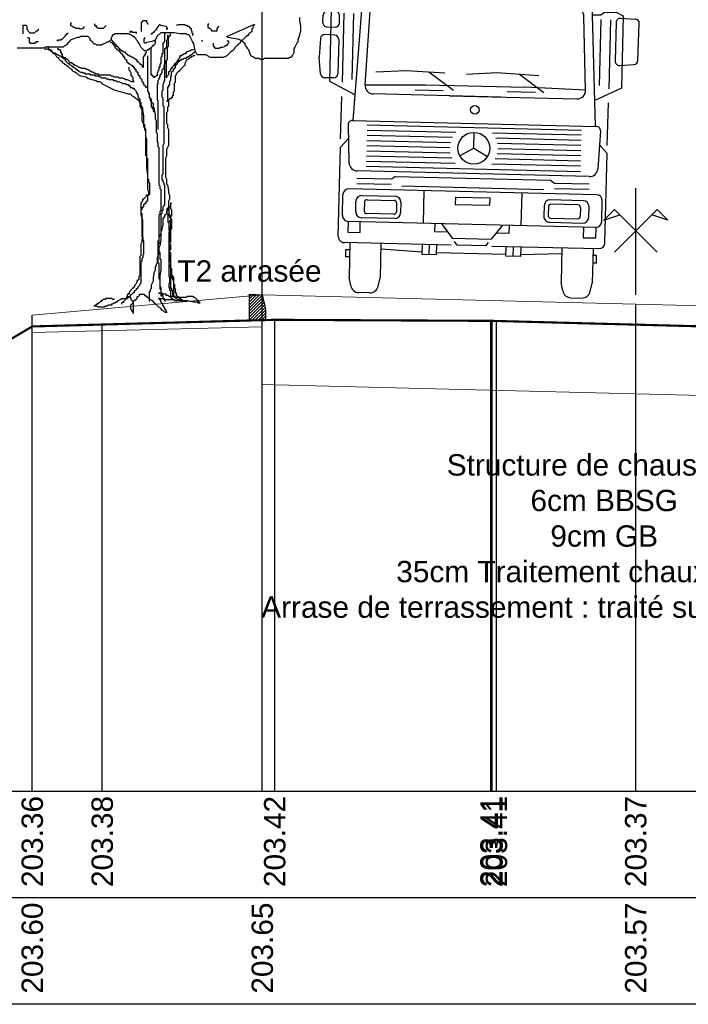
# Model space of a CAD drawing. Extents: x 1616800 to 1632437, y 2248456 to 2251974.
# Tile 280 of 399: x 1619123.6 to 1619129.87, y 2251157.26 to 2251166.49. Entities that reach past the tile are written whole.
import ezdxf
from ezdxf.enums import TextEntityAlignment as Align

# ---------------------------------------------------------------- set-up
doc = ezdxf.new("R2010")
doc.units = 0
doc.header["$LTSCALE"] = 2
doc.header["$PDMODE"] = 3
doc.header["$PDSIZE"] = 0.2
doc.layers.get('0').update_dxf_attribs({"linetype": 'CONTINUOUS'})
doc.layers.get('Defpoints').update_dxf_attribs({"linetype": 'CONTINUOUS'})
doc.layers.add('0000-PAP-PROFIL EN TRAVERS DE PRINCIPE', color=7, linetype='CONTINUOUS')
doc.layers.add('00profil', color=7, linetype='CONTINUOUS')
doc.styles.add('Arial', font='ARIALN.TTF')
doc.styles.add('ARIAL-GRAS', font='arial.ttf')
doc.styles.get("Standard").update_dxf_attribs({"font": 'arial.ttf'})
doc.dimstyles.get("Standard").update_dxf_attribs({"dimtxt": 0.18, "dimasz": 0.18, "dimexe": 0.18, "dimexo": 0.0625, "dimgap": 0.09, "dimtad": 0, "dimtih": 1, "dimtoh": 1, "dimdec": 4, "dimzin": 0, "dimdsep": 46, "dimtxsty": 'Standard', "dimcen": 0.09, "dimadec": 0, "dimazin": 0, "dimtfac": 1, "dimtdec": 4, "dimtofl": 0, "dimtmove": 0, "dimatfit": 3, "dimfxl": 1, "dimtolj": 1, "dimtzin": 0, "dimarcsym": 0})

# ---------------------------------------------------------------- blocks, each defined once
blk = doc.blocks.new('CovPrTrAxe')
blk.add_line((0, 0), (0, 1))
for points in [[(0.2, 0.4), (-0.2, 0.8), (-0.3, 0.7), (-0.15, 0.75)], [(-0.2, 0.4), (0.2, 0.8), (0.3, 0.7), (0.15, 0.75)]]:
    blk.add_lwpolyline(points)
blk = doc.blocks.new('CAMION_2_65_65')
at = {"color": 8}
for p, q in [((-1.572, 4.987), (1.572, 4.987)), ((-1.572, 4.987), (-1.572, 3.431)), ((-1.572, 4.894), (1.572, 4.894)), ((-1.458, 4.894), (-1.458, 3.431)), ((1.458, 4.894), (1.458, 3.431)), ((1.572, 4.987), (1.572, 3.431)), ((-0.593, 3.778), (-0.557, 3.835)), ((-0.557, 3.835), (0.557, 3.835)), ((0.557, 3.835), (0.593, 3.778)), ((-1.191, 3.705), (-1.152, 3.719)), ((-0.972, 3.75), (-1.152, 3.719)), ((-0.972, 3.75), (-0.593, 3.77)), ((0.593, 3.778), (-0.593, 3.778)), ((-0.593, 3.72), (-0.593, 3.778)), ((-0.593, 3.72), (0.593, 3.72)), ((0.593, 3.72), (0.593, 3.778)), ((0.972, 3.75), (0.593, 3.77)), ((0.972, 3.75), (1.152, 3.719)), ((1.191, 3.705), (1.152, 3.719)), ((-0.972, 3.6), (-0.263, 3.636)), ((-0.263, 3.636), (0.263, 3.636)), ((0.972, 3.6), (0.263, 3.636)), ((-1.23, 3.54), (-1.152, 3.569)), ((-0.972, 3.6), (-1.152, 3.569)), ((0.972, 3.6), (1.152, 3.569)), ((1.23, 3.54), (1.152, 3.569)), ((-1.645, 3.379), (-1.722, 3.338)), ((-1.501, 3.379), (-1.645, 3.379)), ((-1.46, 3.344), (-1.501, 3.379)), ((-1.429, 2.029), (-1.353, 3.484)), ((-1.165, 3.418), (-0.536, 3.451)), ((-0.536, 3.451), (0.536, 3.451)), ((1.165, 3.418), (0.536, 3.451)), ((1.429, 2.029), (1.353, 3.484)), ((1.46, 3.344), (1.501, 3.379)), ((1.501, 3.379), (1.645, 3.379)), ((1.645, 3.379), (1.722, 3.338)), ((-1.815, 3.174), (-1.815, 3.261)), ((-1.67, 3.311), (-1.765, 3.311)), ((-1.722, 3.338), (-1.722, 2.486)), ((-1.62, 3.174), (-1.62, 3.261)), ((-1.572, 3.29), (-1.572, 2.476)), ((-1.361, 3.344), (-1.46, 3.344)), ((-1.458, 3.29), (-1.458, 2.513)), ((-1.3, 2.452), (-1.26, 3.323)), ((1.3, 2.452), (1.26, 3.323)), ((1.361, 3.344), (1.46, 3.344)), ((1.458, 3.29), (1.458, 2.513)), ((1.572, 3.29), (1.572, 2.476)), ((1.641, 3.26), (1.641, 2.804)), ((1.692, 3.31), (1.865, 3.305)), ((1.722, 3.338), (1.722, 2.486)), ((1.909, 2.817), (1.914, 3.254)), ((-1.672, 3.031), (-1.789, 3.033)), ((-1.765, 3.124), (-1.67, 3.124)), ((-1.84, 2.984), (-1.847, 2.767)), ((-1.623, 2.981), (-1.623, 2.575)), ((-1.828, 2.571), (-1.847, 2.767)), ((1.695, 2.754), (1.863, 2.768)), ((-0.819, 2.631), (-1.178, 2.604)), ((-0.363, 2.611), (-0.819, 2.631)), ((-0.258, 2.409), (-0.551, 2.619)), ((0.249, 2.631), (-0.109, 2.604)), ((0.745, 2.609), (0.249, 2.631)), ((0.81, 2.409), (0.517, 2.619)), ((-1.673, 2.525), (-1.778, 2.525)), ((-1.722, 2.486), (-1.413, 2.332)), ((-1.3, 2.452), (-0.582, 2.47)), ((-0.582, 2.47), (0.582, 2.47)), ((1.3, 2.452), (0.582, 2.47)), ((1.722, 2.486), (1.413, 2.332)), ((0.302, 2.347), (-1.2, 2.347)), ((-0.71, 2.409), (-0.376, 2.409)), ((-0.302, 2.347), (1.2, 2.347)), ((0.71, 2.409), (0.376, 2.409)), ((-1.572, 1.808), (-1.572, 2.308)), ((1.572, 1.808), (1.572, 2.308)), ((-1.488, 1.977), (-1.467, 1.529)), ((-1.438, 2.029), (1.438, 2.029)), ((-1.262, 1.981), (1.262, 1.981)), ((1.488, 1.977), (1.467, 1.529)), ((-1.262, 1.92), (-0.216, 1.92)), ((-1.262, 1.859), (-0.255, 1.859)), ((0, 1.736), (0, 1.923)), ((1.262, 1.92), (0.216, 1.92)), ((1.262, 1.859), (0.255, 1.859)), ((-1.48, 1.813), (-1.572, 1.712)), ((-1.262, 1.798), (-0.277, 1.798)), ((1.262, 1.798), (0.277, 1.798)), ((1.48, 1.813), (1.572, 1.712)), ((-1.572, 0.657), (-1.572, 1.712)), ((-1.262, 1.737), (-0.283, 1.737)), ((-1.262, 1.676), (-0.277, 1.676)), ((0, 1.736), (-0.162, 1.643)), ((0, 1.736), (0.162, 1.643)), ((1.262, 1.676), (0.277, 1.676)), ((1.262, 1.737), (0.283, 1.737)), ((1.572, 0.657), (1.572, 1.712)), ((-1.262, 1.615), (-0.256, 1.615)), ((-1.262, 1.554), (-0.217, 1.554)), ((1.262, 1.554), (0.217, 1.554)), ((1.262, 1.615), (0.256, 1.615)), ((1.367, 1.434), (-1.367, 1.434)), ((-1.262, 1.493), (1.262, 1.493)), ((-0.962, 1.347), (-1.37, 1.347)), ((-0.962, 1.284), (-1.37, 1.284)), ((-0.914, 1.381), (-0.962, 1.347)), ((-0.914, 1.381), (0.914, 1.381)), ((0.914, 1.381), (0.962, 1.347)), ((0.962, 1.347), (1.37, 1.347)), ((0.962, 1.284), (1.37, 1.284)), ((1.459, 1.222), (-1.459, 1.222)), ((-0.836, 1.27), (0.836, 1.27)), ((-0.577, 1.222), (-0.577, 0.837)), ((0.577, 1.222), (0.577, 0.837)), ((-1.529, 0.907), (-1.529, 1.152)), ((-1.374, 0.954), (-1.374, 1.078)), ((-1.304, 1.148), (-0.915, 1.148)), ((-1.274, 1.068), (-1.274, 0.964)), ((-1.244, 1.098), (-0.925, 1.098)), ((-0.895, 1.068), (-0.895, 0.964)), ((-0.845, 1.078), (-0.845, 0.954)), ((-0.202, 1.155), (-0.202, 1.068)), ((-0.202, 1.155), (0.202, 1.155)), ((-0.202, 1.068), (0.202, 1.068)), ((0.202, 1.155), (0.202, 1.068)), ((0.845, 1.078), (0.845, 0.954)), ((0.895, 1.068), (0.895, 0.964)), ((1.304, 1.148), (0.915, 1.148)), ((1.244, 1.098), (0.925, 1.098)), ((1.274, 1.068), (1.274, 0.964)), ((1.374, 0.954), (1.374, 1.078)), ((1.529, 0.907), (1.529, 1.152)), ((-0.925, 0.934), (-1.244, 0.934)), ((0.925, 0.934), (1.244, 0.934)), ((-1.459, 0.837), (-1.459, 0.708)), ((1.459, 0.837), (-1.459, 0.837)), ((-1.317, 0.708), (-1.317, 0.837)), ((-0.915, 0.884), (-1.304, 0.884)), ((-0.438, 0.837), (-0.438, 0.741)), ((-0.361, 0.837), (-0.231, 0.669)), ((0.361, 0.837), (0.231, 0.669)), ((0.438, 0.837), (0.438, 0.741)), ((0.915, 0.884), (1.304, 0.884)), ((1.317, 0.708), (1.317, 0.837)), ((1.459, 0.837), (1.459, 0.708)), ((-1.459, 0.708), (-1.317, 0.708)), ((-0.438, 0.741), (-0.287, 0.741)), ((0.438, 0.741), (0.287, 0.741)), ((1.459, 0.708), (1.317, 0.708)), ((-0.241, 0.587), (-1.502, 0.587)), ((-1.433, 0.587), (-1.433, 0.179)), ((-1.067, 0.587), (-1.067, 0.179)), ((-0.582, 0.587), (-0.582, 0.472)), ((-0.495, 0.472), (-0.495, 0.587)), ((-0.409, 0.472), (-0.409, 0.587)), ((-0.231, 0.669), (0.231, 0.669)), ((-0.168, 0.587), (-0.201, 0.63)), ((0.168, 0.587), (-0.168, 0.587)), ((0.168, 0.587), (0.201, 0.63)), ((0.241, 0.587), (1.502, 0.587)), ((0.409, 0.472), (0.409, 0.587)), ((0.495, 0.472), (0.495, 0.587)), ((0.582, 0.587), (0.582, 0.472)), ((1.067, 0.587), (1.067, 0.179)), ((1.433, 0.587), (1.433, 0.179)), ((-1.478, 0.418), (-1.478, 0.506)), ((-1.478, 0.506), (-1.433, 0.506)), ((-0.582, 0.496), (-1.063, 0.52)), ((-0.582, 0.472), (-0.409, 0.472)), ((-0.409, 0.496), (0.409, 0.496)), ((0.582, 0.472), (0.409, 0.472)), ((0.582, 0.496), (1.063, 0.52)), ((1.478, 0.506), (1.433, 0.506)), ((1.478, 0.418), (1.478, 0.506)), ((-1.433, 0.418), (-1.478, 0.418)), ((1.433, 0.418), (1.478, 0.418)), ((-1.412, 0.079), (-1.433, 0.179)), ((-1.089, 0.079), (-1.067, 0.179)), ((1.089, 0.079), (1.067, 0.179)), ((1.412, 0.079), (1.433, 0.179)), ((-1.187, 0), (-1.314, 0)), ((1.187, 0), (1.314, 0))]:
    blk.add_line(p, q, dxfattribs=at)
for centre, radius in [((0, 2.188), 0.0507), ((0, 1.736), 0.187)]:
    blk.add_circle(centre, radius, dxfattribs=at)
for centre, radius, start, end in [((-1.104, 3.471), 0.25, 110.556, 177.0088), ((1.104, 3.471), 0.25, 2.9912, 69.444), ((-1.16, 3.353), 0.2, 110.556, 177.0088), ((1.16, 3.353), 0.2, 2.9912, 69.444), ((-1.16, 3.319), 0.1, 92.9866, 177.3524), ((1.16, 3.319), 0.1, 2.6476, 87.0134), ((-1.765, 3.261), 0.05, 90, 180), ((-1.67, 3.261), 0.05, 0, 90), ((1.691, 3.26), 0.05, 88.1524, 180), ((1.864, 3.255), 0.05, 359.3839, 88.1524), ((-1.765, 3.174), 0.05, 180, 270), ((-1.67, 3.174), 0.05, 270, 0), ((-1.79, 2.983), 0.05, 89.1186, 178.1118), ((-1.673, 2.981), 0.05, 0, 89.1186), ((1.691, 2.804), 0.05, 180, 274.5739), ((1.859, 2.818), 0.05, 274.5739, 359.3839), ((-1.778, 2.575), 0.05, 185.5275, 270), ((-1.673, 2.575), 0.05, 270, 0), ((-1.2, 2.447), 0.1, 177.3524, 270), ((1.2, 2.447), 0.1, 270, 2.6476), ((-1.438, 1.979), 0.05, 90, 182.6425), ((1.438, 1.979), 0.05, 357.3575, 90), ((-1.367, 1.534), 0.1, 182.6425, 270), ((1.367, 1.534), 0.1, 270, 357.3575), ((-1.459, 1.152), 0.07, 90, 180), ((1.459, 1.152), 0.07, 0, 90), ((-1.304, 1.078), 0.07, 90, 180), ((-1.244, 1.068), 0.03, 90, 180), ((-0.925, 1.068), 0.03, 0, 90), ((-0.915, 1.078), 0.07, 0, 90), ((0.915, 1.078), 0.07, 90, 180), ((0.925, 1.068), 0.03, 90, 180), ((1.244, 1.068), 0.03, 0, 90), ((1.304, 1.078), 0.07, 0, 90), ((-1.304, 0.954), 0.07, 180, 270), ((-1.244, 0.964), 0.03, 180, 270), ((-0.925, 0.964), 0.03, 270, 0), ((-0.915, 0.954), 0.07, 270, 0), ((0.915, 0.954), 0.07, 180, 270), ((0.925, 0.964), 0.03, 180, 270), ((1.244, 0.964), 0.03, 270, 0), ((1.304, 0.954), 0.07, 270, 0), ((-1.459, 0.907), 0.07, 180, 270), ((1.459, 0.907), 0.07, 270, 0), ((-1.502, 0.657), 0.07, 180, 270), ((1.502, 0.657), 0.07, 270, 0), ((-1.314, 0.1), 0.1, 192.068, 270), ((-1.187, 0.1), 0.1, 270, 347.932), ((1.187, 0.1), 0.1, 192.068, 270), ((1.314, 0.1), 0.1, 270, 347.932)]:
    blk.add_arc(centre, radius, start, end, dxfattribs=at)
blk = doc.blocks.new('*D207')
at = {"layer": '0000-PAP-PROFIL EN TRAVERS DE PRINCIPE', "color": 0, "lineweight": -2, "ltscale": 0.6, "transparency": 16777216}
for p, q in [((1619122.1444, 2251162.6371), (1619122.1444, 2251168.2047)), ((1619125.8727, 2251163.3636), (1619125.8727, 2251168.2047))]:
    blk.add_line(p, q, dxfattribs=at)
at = {"layer": '0000-PAP-PROFIL EN TRAVERS DE PRINCIPE', "color": 0, "linetype": 'Continuous', "lineweight": -2, "ltscale": 0.6, "transparency": 16777216}
blk.add_line((1619122.5444, 2251168.2047), (1619125.4727, 2251168.2047), dxfattribs=at)
at = {"layer": '0000-PAP-PROFIL EN TRAVERS DE PRINCIPE', "color": 0, "ltscale": 0.6, "transparency": 16777216}
for points in [[(1619122.5444, 2251168.2714), (1619122.5444, 2251168.1381), (1619122.1444, 2251168.2047)], [(1619125.4727, 2251168.2714), (1619125.4727, 2251168.1381), (1619125.8727, 2251168.2047)]]:
    blk.add_solid(points, dxfattribs=at)
at = {"layer": 'Defpoints', "color": 0, "ltscale": 0.6, "transparency": 16777216}
for p in [(1619125.8727, 2251168.2047), (1619125.8727, 2251163.3636), (1619122.1444, 2251162.6371)]:
    blk.add_point(p, dxfattribs=at)
at = {"layer": '0000-PAP-PROFIL EN TRAVERS DE PRINCIPE', "color": 0, "ltscale": 0.6, "transparency": 16777216, "insert": (1619119.3561, 2251168.3547), "char_height": 0.32, "attachment_point": 5, "style": 'Arial'}
blk.add_mtext('\\A1;Variable Mini 3.5 m et maxi 4 m', dxfattribs=at)
blk = doc.blocks.new('*D209')
at = {"layer": '0000-PAP-PROFIL EN TRAVERS DE PRINCIPE', "color": 0, "lineweight": -2, "ltscale": 0.6, "transparency": 16777216}
for p, q in [((1619125.8727, 2251163.3636), (1619125.8727, 2251168.2047)), ((1619132.8727, 2251163.5386), (1619132.8727, 2251168.2047))]:
    blk.add_line(p, q, dxfattribs=at)
at = {"layer": '0000-PAP-PROFIL EN TRAVERS DE PRINCIPE', "color": 0, "linetype": 'Continuous', "lineweight": -2, "ltscale": 0.6, "transparency": 16777216}
for p, q in [((1619126.2727, 2251168.2047), (1619129.0333, 2251168.2047)), ((1619132.4727, 2251168.2047), (1619129.712, 2251168.2047))]:
    blk.add_line(p, q, dxfattribs=at)
at = {"layer": '0000-PAP-PROFIL EN TRAVERS DE PRINCIPE', "color": 0, "ltscale": 0.6, "transparency": 16777216}
for points in [[(1619126.2727, 2251168.2714), (1619126.2727, 2251168.1381), (1619125.8727, 2251168.2047)], [(1619132.4727, 2251168.2714), (1619132.4727, 2251168.1381), (1619132.8727, 2251168.2047)]]:
    blk.add_solid(points, dxfattribs=at)
at = {"layer": 'Defpoints', "color": 0, "ltscale": 0.6, "transparency": 16777216}
for p in [(1619132.8727, 2251168.2047), (1619132.8727, 2251163.5386), (1619125.8727, 2251163.3636)]:
    blk.add_point(p, dxfattribs=at)
at = {"layer": '0000-PAP-PROFIL EN TRAVERS DE PRINCIPE', "color": 0, "ltscale": 0.6, "transparency": 16777216, "insert": (1619129.3727, 2251168.2047), "char_height": 0.32, "attachment_point": 5, "style": 'Arial'}
blk.add_mtext('\\A1;7.00', dxfattribs=at)
blk = doc.blocks.new('*D210')
at = {"layer": '0000-PAP-PROFIL EN TRAVERS DE PRINCIPE', "color": 0, "lineweight": -2, "ltscale": 0.6, "transparency": 16777216}
for p, q in [((1619125.8727, 2251165.3481), (1619125.8727, 2251169.6386)), ((1619132.8727, 2251167.9507), (1619132.8727, 2251169.6386))]:
    blk.add_line(p, q, dxfattribs=at)
at = {"layer": '0000-PAP-PROFIL EN TRAVERS DE PRINCIPE', "color": 0, "linetype": 'Continuous', "lineweight": -2, "ltscale": 0.6, "transparency": 16777216}
for p, q in [((1619126.2727, 2251169.6386), (1619128.564, 2251169.6386)), ((1619132.4727, 2251169.6386), (1619130.1813, 2251169.6386))]:
    blk.add_line(p, q, dxfattribs=at)
at = {"layer": '0000-PAP-PROFIL EN TRAVERS DE PRINCIPE', "color": 0, "ltscale": 0.6, "transparency": 16777216}
for points in [[(1619126.2727, 2251169.7052), (1619126.2727, 2251169.5719), (1619125.8727, 2251169.6386)], [(1619132.4727, 2251169.7052), (1619132.4727, 2251169.5719), (1619132.8727, 2251169.6386)]]:
    blk.add_solid(points, dxfattribs=at)
at = {"layer": 'Defpoints', "color": 0, "ltscale": 0.6, "transparency": 16777216}
for p in [(1619132.8727, 2251169.6386), (1619132.8727, 2251167.9507), (1619125.8727, 2251165.3481)]:
    blk.add_point(p, dxfattribs=at)
at = {"layer": '0000-PAP-PROFIL EN TRAVERS DE PRINCIPE', "color": 0, "ltscale": 0.6, "transparency": 16777216, "insert": (1619129.3727, 2251169.6386), "char_height": 0.32, "attachment_point": 5, "style": 'Arial'}
blk.add_mtext('\\A1;Chaussée', dxfattribs=at)
blk = doc.blocks.new('BEAUTIFUL TREE')
at = {"layer": '00profil', "color": 8}
for points in [[(2.399, 3.451), (2.399, 3.417), (2.41, 3.349), (2.41, 3.281), (2.399, 3.259), (2.399, 3.236), (2.376, 3.191), (2.376, 3.157), (2.365, 3.145), (2.353, 3.123), (2.342, 3.1), (2.331, 3.078), (2.331, 3.032), (2.319, 3.01), (2.308, 2.998), (2.308, 2.987), (2.297, 2.976), (2.285, 2.976), (2.263, 2.964), (1.98, 2.964), (1.969, 2.953), (1.935, 2.953), (1.923, 2.964), (1.878, 2.964), (1.856, 2.976), (1.844, 2.987), (1.822, 2.998), (1.799, 3.066), (1.788, 3.078), (1.776, 3.1), (1.765, 3.111), (1.754, 3.123), (1.754, 3.145), (1.742, 3.145), (1.731, 3.157), (1.708, 3.179), (1.686, 3.191), (1.618, 3.202), (1.55, 3.213), (1.539, 3.225), (1.867, 3.372), (1.856, 3.36), (1.844, 3.338), (1.844, 3.326), (1.833, 3.315), (1.833, 3.281), (1.81, 3.27), (1.799, 3.259), (1.788, 3.236), (1.765, 3.225), (1.742, 3.202), (1.731, 3.191), (1.72, 3.179), (1.697, 3.157), (1.697, 3.145), (1.674, 3.134), (1.663, 3.123), (1.652, 3.111), (1.641, 3.1), (1.629, 3.089), (1.629, 3.078), (1.607, 3.055), (1.584, 3.044), (1.539, 2.998), (1.516, 2.987), (1.493, 2.976), (1.346, 2.976), (1.324, 2.987), (1.312, 2.998), (1.29, 3.01), (1.188, 3.01), (1.177, 3.032), (1.165, 3.055), (1.154, 3.123), (1.143, 3.145), (1.131, 3.168), (1.12, 3.191), (1.109, 3.213), (1.097, 3.236), (1.086, 3.247), (1.075, 3.247), (1.063, 3.259), (0.984, 3.259), (0.916, 3.27), (0.758, 3.27), (0.735, 3.247), (0.713, 3.236), (0.713, 3.225), (0.701, 3.213), (0.701, 3.202), (0.69, 3.191), (0.69, 3.145), (0.679, 3.123), (0.667, 3.123), (0.667, 3.111), (0.656, 3.111), (0.645, 3.089), (0.622, 3.078), (0.611, 3.066), (0.6, 3.066), (0.588, 3.055), (0.566, 3.055), (0.554, 3.066), (0.543, 3.078), (0.52, 3.1), (0.509, 3.123), (0.509, 3.134), (0.498, 3.145), (0.486, 3.168), (0.475, 3.179), (0.464, 3.202), (0.452, 3.213), (0.441, 3.225), (0.43, 3.225), (0.418, 3.236), (0.373, 3.259), (0.215, 3.259), (0.203, 3.247), (0.192, 3.247), (0.181, 3.236), (0.181, 3.225), (0.17, 3.213), (0.17, 3.191), (0.158, 3.179), (0.147, 3.168), (0.136, 3.157), (0.124, 3.157), (0.079, 3.134), (0.068, 3.134), (0.056, 3.123), (0, 3.123), (-0.011, 3.134), (-0.034, 3.134), (-0.045, 3.157), (-0.057, 3.168), (-0.068, 3.179), (-0.079, 3.179), (-0.079, 3.202), (-0.091, 3.213), (-0.102, 3.225), (-0.193, 3.225), (-0.204, 3.213), (-0.226, 3.213), (-0.294, 3.191), (-0.317, 3.179), (-0.317, 3.168), (-0.34, 3.145), (-0.351, 3.134), (-0.362, 3.123), (-0.385, 3.111), (-0.396, 3.1), (-0.611, 3.1), (-0.634, 3.089), (-0.939, 3.089)], [(-0.308, 3.385), (-0.298, 3.385), (-0.308, 3.385), (-0.308, 3.355), (-0.298, 3.355), (-0.288, 3.345), (-0.278, 3.335), (-0.258, 3.335), (-0.248, 3.325), (-0.208, 3.325), (-0.198, 3.315), (-0.178, 3.315), (-0.158, 3.325), (-0.148, 3.335), (-0.148, 3.345)], [(0.53, 3.285), (0.53, 3.395), (0.54, 3.405), (0.55, 3.415), (0.59, 3.415), (0.59, 3.395), (0.6, 3.385), (0.6, 3.375), (0.61, 3.375)], [(-0.871, 3.259), (-0.871, 3.36), (-0.838, 3.36), (-0.826, 3.349), (-0.826, 3.315), (-0.815, 3.292), (-0.792, 3.27), (-0.736, 3.27), (-0.724, 3.281), (-0.713, 3.292), (-0.702, 3.292), (-0.69, 3.304), (-0.69, 3.315)], [(-0.467, 3.185), (-0.467, 3.175), (-0.447, 3.185), (-0.418, 3.185), (-0.418, 3.195), (-0.408, 3.195), (-0.388, 3.215), (-0.378, 3.225), (-0.368, 3.235), (-0.368, 3.245), (-0.358, 3.245), (-0.358, 3.255), (-0.348, 3.255), (-0.348, 3.265), (-0.338, 3.265)], [(-0.028, 3.375), (-0.028, 3.355), (-0.008, 3.355), (-0.008, 3.335), (0.002, 3.335), (0.012, 3.325), (0.081, 3.325), (0.091, 3.335), (0.101, 3.345), (0.111, 3.355)], [(0.461, 3.265), (0.471, 3.265), (0.471, 3.275), (0.421, 3.275), (0.421, 3.285), (0.391, 3.285), (0.391, 3.275), (0.401, 3.275)], [(0.82, 3.315), (0.84, 3.315), (0.83, 3.335), (0.82, 3.345), (0.76, 3.355), (0.75, 3.365), (0.74, 3.365), (0.73, 3.355), (0.73, 3.345), (0.72, 3.335), (0.71, 3.325), (0.7, 3.305), (0.68, 3.285), (0.67, 3.275), (0.66, 3.265), (0.65, 3.265), (0.65, 3.255), (0.64, 3.255)], [(1.129, 3.245), (1.139, 3.245), (1.139, 3.255), (1.129, 3.265), (1.129, 3.285), (1.119, 3.295), (1.119, 3.315), (1.109, 3.325), (1.099, 3.325), (1.099, 3.335), (1.089, 3.345), (1.079, 3.345), (1.069, 3.355), (1.049, 3.355), (1.039, 3.365), (0.96, 3.365), (0.94, 3.355)], [(1.312, 3.372), (1.324, 3.372), (1.312, 3.372), (1.312, 3.338), (1.335, 3.326), (1.346, 3.315), (1.358, 3.304), (1.358, 3.292), (1.426, 3.292), (1.426, 3.315), (1.437, 3.338), (1.448, 3.349)], [(-0.817, 3.215), (-0.807, 3.215), (-0.797, 3.205), (-0.797, 3.155), (-0.787, 3.155), (-0.787, 3.145), (-0.727, 3.145), (-0.727, 3.155), (-0.717, 3.155), (-0.717, 3.165), (-0.687, 3.165)], [(0.158, 3.157), (0.17, 3.157), (0.181, 3.145), (0.192, 3.145), (0.192, 3.134), (0.203, 3.123), (0.215, 3.111), (0.215, 3.1), (0.226, 3.089), (0.237, 3.078), (0.237, 3.066), (0.249, 3.066), (0.26, 3.055), (0.271, 3.055), (0.271, 3.044), (0.283, 3.044), (0.283, 3.032), (0.294, 3.021), (0.305, 3.021), (0.305, 2.998), (0.317, 2.998), (0.317, 2.987), (0.328, 2.987), (0.328, 2.964), (0.339, 2.953), (0.351, 2.953), (0.351, 2.931), (0.362, 2.919), (0.373, 2.919), (0.373, 2.908), (0.385, 2.908), (0.396, 2.897), (0.407, 2.885), (0.418, 2.885), (0.418, 2.874), (0.43, 2.874), (0.43, 2.863), (0.441, 2.863), (0.441, 2.851), (0.452, 2.84), (0.464, 2.84), (0.464, 2.817), (0.475, 2.806), (0.486, 2.806), (0.486, 2.772), (0.498, 2.772), (0.498, 2.761), (0.509, 2.761), (0.509, 2.738), (0.52, 2.727), (0.532, 2.716), (0.532, 2.693), (0.543, 2.693), (0.543, 2.682), (0.554, 2.682), (0.554, 2.659), (0.566, 2.648), (0.577, 2.636), (0.577, 2.625), (0.588, 2.625), (0.6, 2.614), (0.6, 2.58), (0.611, 2.569), (0.611, 2.557), (0.622, 2.557), (0.622, 2.512), (0.633, 2.501), (0.633, 2.467), (0.645, 2.455), (0.645, 2.399), (0.656, 2.388), (0.656, 2.376), (0.667, 2.365), (0.667, 2.342), (0.679, 2.342), (0.679, 2.331), (0.69, 2.32), (0.69, 2.252), (0.701, 2.229), (0.701, 2.094), (0.713, 2.082), (0.713, 1.98), (0.724, 1.969), (0.724, 1.924), (0.735, 1.913), (0.735, 1.471), (0.747, 1.46), (0.747, 1.426), (0.758, 1.415), (0.758, 1.166), (0.747, 1.155), (0.747, 1.121), (0.735, 1.11), (0.735, 0.77), (0.724, 0.759), (0.724, 0.555), (0.735, 0.544), (0.735, 0.363), (0.747, 0.352), (0.747, 0.273), (0.758, 0.261), (0.758, 0.159), (0.769, 0.159)], [(0.17, 3.191), (0.181, 3.179), (0.181, 3.168), (0.192, 3.168), (0.203, 3.157), (0.203, 3.145), (0.215, 3.134), (0.226, 3.134), (0.226, 3.111), (0.249, 3.111), (0.249, 3.1), (0.26, 3.089), (0.271, 3.089), (0.271, 3.066), (0.294, 3.066), (0.294, 3.055), (0.305, 3.055), (0.317, 3.044), (0.339, 3.044), (0.339, 3.032), (0.351, 3.021), (0.362, 3.021), (0.362, 3.01), (0.373, 3.01), (0.385, 2.998), (0.396, 2.998), (0.407, 2.987), (0.418, 2.987), (0.43, 2.976), (0.452, 2.964), (0.464, 2.953), (0.475, 2.953), (0.475, 2.931), (0.486, 2.931), (0.498, 2.919), (0.509, 2.908), (0.509, 2.897), (0.52, 2.897), (0.532, 2.885), (0.532, 2.874), (0.543, 2.874), (0.543, 2.863), (0.554, 2.863), (0.554, 2.987), (0.566, 2.998), (0.566, 3.01), (0.577, 3.01), (0.577, 3.032), (0.588, 3.032), (0.588, 3.044)], [(0.68, 3.175), (0.7, 3.175), (0.67, 3.175), (0.65, 3.165), (0.59, 3.155), (0.58, 3.145), (0.57, 3.145), (0.56, 3.155), (0.56, 3.195), (0.57, 3.205), (0.57, 3.215)], [(0.837, 3.247), (0.837, 3.191), (0.826, 3.179), (0.826, 3.1), (0.815, 3.089), (0.815, 3.078), (0.803, 3.078), (0.803, 2.704), (0.792, 2.693), (0.792, 2.682), (0.781, 2.659), (0.781, 2.591), (0.769, 2.58), (0.769, 2.512), (0.781, 2.501), (0.781, 2.41), (0.792, 2.399), (0.792, 1.958), (0.781, 1.935), (0.781, 1.596), (0.769, 1.585), (0.769, 1.528), (0.781, 1.528), (0.781, 1.505), (0.792, 1.494), (0.792, 1.471), (0.803, 1.471), (0.803, 1.234), (0.792, 1.223), (0.781, 1.211), (0.781, 1.166), (0.769, 1.166), (0.769, 1.132), (0.758, 1.121), (0.758, 0.815), (0.747, 0.748), (0.735, 0.725), (0.735, 0.646), (0.724, 0.646), (0.724, 0.623), (0.713, 0.612), (0.713, 0.544), (0.701, 0.533), (0.701, 0.51), (0.69, 0.499), (0.69, 0.453), (0.679, 0.442), (0.667, 0.374), (0.667, 0.329), (0.645, 0.284), (0.645, 0.239), (0.633, 0.227), (0.633, 0.205), (0.622, 0.205), (0.622, 0.092)], [(0.815, 3.259), (0.803, 3.259), (0.803, 3.168), (0.792, 3.157), (0.792, 3.145), (0.781, 3.145), (0.781, 3.021), (0.769, 3.021), (0.769, 2.987), (0.758, 2.976), (0.758, 2.897), (0.747, 2.897), (0.747, 2.863), (0.735, 2.863), (0.735, 2.829), (0.724, 2.817), (0.724, 2.806), (0.713, 2.795), (0.713, 2.761), (0.701, 2.761), (0.69, 2.75), (0.679, 2.75), (0.679, 2.738), (0.667, 2.75), (0.667, 2.761), (0.656, 2.761), (0.656, 2.772), (0.645, 2.772), (0.645, 3.1)], [(1.143, 3.066), (1.12, 3.066), (1.109, 3.055), (1.097, 3.055), (1.075, 3.044), (1.063, 3.044), (1.052, 3.032), (1.052, 3.021), (1.029, 3.021), (1.018, 3.01), (1.007, 3.01), (1.007, 2.998), (0.984, 2.998), (0.984, 2.976), (0.973, 2.976), (0.973, 2.964), (0.962, 2.953), (0.962, 2.942), (0.95, 2.942), (0.95, 2.931), (0.928, 2.908), (0.928, 2.897), (0.916, 2.897), (0.916, 2.885), (0.905, 2.874), (0.894, 2.863), (0.894, 2.851), (0.882, 2.851), (0.871, 2.84), (0.871, 2.817), (0.86, 2.817), (0.86, 2.806), (0.848, 2.806), (0.848, 2.772), (0.837, 2.761), (0.826, 2.75), (0.826, 2.738), (0.826, 2.942), (0.837, 2.953), (0.837, 3.1), (0.848, 3.111), (0.848, 3.225), (0.86, 3.225), (0.86, 3.236), (0.871, 3.236), (0.871, 3.259)], [(1.249, 3.165), (1.249, 3.175), (1.239, 3.175)], [(1.538, 3.175), (1.558, 3.175), (1.558, 3.145), (1.548, 3.135), (1.538, 3.125), (1.538, 3.115), (1.518, 3.115), (1.508, 3.105), (1.488, 3.095), (1.468, 3.095), (1.448, 3.085), (1.399, 3.085), (1.399, 3.095), (1.389, 3.095), (1.389, 3.105), (1.379, 3.115), (1.379, 3.145)], [(-0.623, 3.078), (-0.589, 3.078), (-0.566, 3.066), (-0.543, 3.066), (-0.532, 3.055), (-0.521, 3.032), (-0.498, 3.021), (-0.487, 3.01), (-0.475, 2.987), (-0.453, 2.976), (-0.453, 2.964), (-0.43, 2.942), (-0.408, 2.931), (-0.408, 2.919), (-0.385, 2.908), (-0.385, 2.897), (-0.374, 2.897), (-0.362, 2.885), (-0.34, 2.874), (-0.317, 2.851), (-0.294, 2.84), (-0.294, 2.829), (-0.283, 2.817), (-0.26, 2.806), (-0.238, 2.795), (-0.215, 2.772), (-0.193, 2.761), (-0.125, 2.75), (-0.102, 2.727), (-0.011, 2.704), (0.011, 2.693), (0.034, 2.693), (0.056, 2.682), (0.056, 2.67), (0.079, 2.659), (0.215, 2.591), (0.305, 2.569), (0.373, 2.546), (0.396, 2.546), (0.407, 2.535), (0.418, 2.523), (0.441, 2.512), (0.452, 2.501), (0.475, 2.489), (0.498, 2.467), (0.498, 2.455), (0.509, 2.455), (0.52, 2.444), (0.52, 2.422), (0.532, 2.399), (0.543, 2.376), (0.543, 2.354), (0.554, 2.286), (0.554, 2.195), (0.566, 2.184), (0.566, 2.127), (0.577, 2.105), (0.577, 2.037), (0.588, 2.014), (0.588, 1.675), (0.6, 1.585), (0.6, 1.415), (0.611, 1.392), (0.611, 1.358), (0.588, 1.347), (0.577, 1.324), (0.554, 1.302), (0.543, 1.302), (0.543, 1.279), (0.532, 1.268), (0.52, 1.257), (0.52, 1.121), (0.543, 1.053), (0.543, 0.838), (0.532, 0.815), (0.532, 0.793), (0.52, 0.77), (0.52, 0.634), (0.509, 0.623), (0.509, 0.397), (0.498, 0.386), (0.498, 0.352), (0.475, 0.329), (0.475, 0.318), (0.464, 0.295), (0.452, 0.284), (0.441, 0.261), (0.418, 0.239), (0.407, 0.227), (0.396, 0.216), (0.385, 0.193), (0.385, 0.182), (0.373, 0.182), (0.373, 0.171), (0.362, 0.171), (0.362, 0.148), (0.351, 0.137), (0.339, 0.114), (0.328, 0.103), (0.317, 0.092), (0.317, 0.08), (0.305, 0.08), (0.294, 0.069), (0.294, 0.058)], [(-0.576, 3.111), (-0.576, 3.099), (-0.565, 3.077), (-0.553, 3.077), (-0.553, 3.065), (-0.542, 3.054), (-0.531, 3.054), (-0.531, 3.043), (-0.508, 3.032), (-0.497, 3.032), (-0.486, 3.02), (-0.474, 3.02), (-0.463, 3.009), (-0.452, 3.009), (-0.44, 2.998), (-0.429, 2.998), (-0.418, 2.986), (-0.395, 2.975), (-0.395, 2.964), (-0.384, 2.964), (-0.372, 2.952), (-0.372, 2.941), (-0.361, 2.93), (-0.35, 2.918), (-0.339, 2.907), (-0.327, 2.907), (-0.327, 2.896), (-0.305, 2.885), (-0.293, 2.873), (-0.282, 2.873), (-0.282, 2.862), (-0.271, 2.862), (-0.259, 2.851), (-0.248, 2.839), (-0.237, 2.839), (-0.237, 2.828), (-0.225, 2.828), (-0.214, 2.817), (-0.191, 2.805), (-0.169, 2.805), (-0.169, 2.794), (-0.146, 2.794), (-0.135, 2.783), (-0.078, 2.783), (-0.078, 2.771), (-0.022, 2.771), (-0.022, 2.76), (0.012, 2.76), (0.035, 2.749), (0.046, 2.749), (0.058, 2.737), (0.103, 2.737), (0.114, 2.726), (0.137, 2.726), (0.148, 2.715), (0.193, 2.715), (0.193, 2.704), (0.227, 2.704), (0.239, 2.692), (0.261, 2.692), (0.284, 2.681), (0.295, 2.681), (0.306, 2.67), (0.34, 2.67), (0.352, 2.658), (0.374, 2.658), (0.374, 2.647), (0.386, 2.647), (0.397, 2.636), (0.397, 2.624), (0.42, 2.624), (0.42, 2.613), (0.442, 2.613), (0.442, 2.602), (0.454, 2.59), (0.465, 2.579), (0.465, 2.568), (0.476, 2.557), (0.487, 2.534), (0.487, 2.511), (0.499, 2.5), (0.499, 2.489), (0.51, 2.489), (0.51, 2.398), (0.521, 2.398), (0.521, 2.376), (0.533, 2.353), (0.533, 2.229), (0.544, 2.217), (0.544, 2.195), (0.555, 2.195), (0.555, 2.161), (0.567, 2.149), (0.567, 2.138), (0.578, 2.127), (0.578, 1.821), (0.589, 1.81), (0.589, 1.787), (0.601, 1.787), (0.601, 1.539), (0.612, 1.539), (0.612, 1.505), (0.623, 1.493), (0.623, 1.358), (0.601, 1.335), (0.601, 1.278), (0.589, 1.278), (0.589, 1.267), (0.578, 1.267), (0.578, 1.244), (0.567, 1.244), (0.555, 1.233), (0.555, 1.211), (0.544, 1.211), (0.544, 1.199), (0.533, 1.199), (0.533, 1.177), (0.521, 1.165), (0.521, 1.143), (0.533, 1.131), (0.533, 0.86), (0.544, 0.849), (0.544, 0.815), (0.555, 0.803), (0.555, 0.656), (0.544, 0.634), (0.544, 0.611), (0.533, 0.6), (0.533, 0.566), (0.521, 0.555), (0.521, 0.306), (0.51, 0.294), (0.51, 0.283), (0.499, 0.272), (0.487, 0.26), (0.487, 0.249), (0.476, 0.238), (0.465, 0.238), (0.465, 0.227), (0.454, 0.215), (0.442, 0.215), (0.442, 0.193), (0.431, 0.193), (0.408, 0.17), (0.397, 0.17), (0.397, 0.159), (0.386, 0.147), (0.374, 0.147), (0.374, 0.136), (0.363, 0.136), (0.363, 0.125), (0.352, 0.125), (0.363, 0.125)], [(-0.464, 3.089), (-0.464, 3.078), (-0.453, 3.078), (-0.453, 3.066), (-0.43, 3.066), (-0.43, 3.044), (-0.419, 3.032), (-0.419, 3.021), (-0.408, 3.021), (-0.408, 2.998), (-0.396, 2.987), (-0.385, 2.976), (-0.374, 2.976), (-0.362, 2.964), (-0.34, 2.953), (-0.328, 2.931), (-0.317, 2.919), (-0.294, 2.919), (-0.294, 2.908), (-0.283, 2.908), (-0.26, 2.885), (-0.249, 2.885), (-0.226, 2.874), (-0.215, 2.863), (-0.204, 2.863), (-0.181, 2.851), (-0.136, 2.851), (-0.125, 2.84), (-0.113, 2.84), (-0.091, 2.829), (-0.068, 2.817), (-0.057, 2.806), (-0.045, 2.806), (-0.034, 2.795), (-0.023, 2.795), (-0.011, 2.783), (0.022, 2.783), (0.022, 2.772), (0.158, 2.772), (0.17, 2.761), (0.192, 2.761), (0.203, 2.75), (0.249, 2.75), (0.271, 2.738), (0.305, 2.738), (0.317, 2.727), (0.328, 2.727), (0.339, 2.716), (0.362, 2.716), (0.407, 2.693), (0.441, 2.693), (0.43, 2.704), (0.43, 2.738), (0.418, 2.75), (0.418, 2.761), (0.407, 2.761), (0.407, 2.795), (0.396, 2.806), (0.396, 2.817), (0.385, 2.829), (0.385, 2.863)], [(1.154, 3.044), (1.154, 3.032), (1.143, 3.032), (1.131, 3.021), (1.12, 3.01), (1.109, 3.01), (1.109, 2.998), (1.097, 2.998), (1.086, 2.987), (1.075, 2.987), (1.075, 2.976), (1.063, 2.976), (1.052, 2.964), (1.029, 2.964), (1.018, 2.953), (0.996, 2.953), (0.996, 2.942), (0.984, 2.942), (0.973, 2.931), (0.962, 2.931), (0.962, 2.919), (0.95, 2.919), (0.95, 2.897), (0.939, 2.897), (0.939, 2.885), (0.928, 2.885), (0.928, 2.851), (0.916, 2.851), (0.916, 2.84), (0.905, 2.84), (0.905, 2.817), (0.894, 2.806), (0.882, 2.795), (0.882, 2.761), (0.871, 2.75), (0.871, 2.704), (0.86, 2.693), (0.86, 2.648), (0.848, 2.648), (0.848, 2.625), (0.837, 2.625), (0.837, 2.455), (0.826, 2.455)], [(0.6, 2.998), (0.6, 2.591), (0.611, 2.569), (0.611, 2.557), (0.622, 2.535), (0.622, 2.501), (0.633, 2.501), (0.633, 2.489), (0.645, 2.489), (0.645, 2.455), (0.656, 2.444), (0.667, 2.433), (0.667, 2.388), (0.679, 2.376), (0.679, 2.342), (0.69, 2.342)], [(0.815, 2.942), (0.815, 2.908), (0.803, 2.897), (0.803, 2.885), (0.792, 2.885), (0.792, 2.84), (0.781, 2.84), (0.769, 2.829), (0.769, 2.795), (0.758, 2.783), (0.758, 2.772), (0.747, 2.772), (0.747, 2.75), (0.735, 2.727), (0.735, 2.716), (0.724, 2.704), (0.724, 2.67), (0.713, 2.659), (0.713, 2.478), (0.724, 2.467), (0.724, 2.127)], [(1.165, 2.998), (1.143, 2.998), (1.12, 2.987), (1.097, 2.964), (1.052, 2.942), (1.052, 2.931), (1.041, 2.908), (1.041, 2.885), (1.029, 2.874), (1.018, 2.863), (0.996, 2.84), (0.984, 2.829), (0.973, 2.817), (0.962, 2.806), (0.95, 2.795), (0.939, 2.783), (0.939, 2.772), (0.928, 2.761), (0.928, 2.682), (0.916, 2.67), (0.916, 2.58), (0.905, 2.569), (0.905, 2.523), (0.894, 2.523), (0.894, 2.501), (0.882, 2.501), (0.871, 2.489), (0.86, 2.489), (0.848, 2.478), (0.848, 2.399), (0.837, 2.388), (0.837, 2.342), (0.826, 2.32), (0.826, 2.195), (0.837, 2.184), (0.837, 2.15), (0.848, 2.127), (0.848, 1.935), (0.837, 1.913), (0.826, 1.89), (0.826, 1.811), (0.815, 1.788), (0.815, 1.562), (0.826, 1.539), (0.826, 1.483), (0.837, 1.471), (0.848, 1.404), (0.848, 1.37), (0.86, 1.347), (0.86, 1.302), (0.848, 1.279), (0.848, 1.2), (0.837, 1.189), (0.837, 1.166), (0.826, 1.155), (0.826, 1.132), (0.815, 1.121), (0.815, 1.11), (0.803, 1.11), (0.803, 1.087), (0.792, 1.087), (0.792, 1.076), (0.781, 1.076), (0.781, 0.985), (0.769, 0.962), (0.769, 0.94), (0.758, 0.917), (0.758, 0.895), (0.747, 0.872), (0.735, 0.849), (0.735, 0.804), (0.724, 0.804), (0.724, 0.759), (0.735, 0.736), (0.735, 0.68), (0.747, 0.668), (0.747, 0.589), (0.758, 0.589), (0.758, 0.465), (0.747, 0.397), (0.747, 0.239), (0.758, 0.227), (0.758, 0.193), (0.769, 0.182), (0.769, 0.171), (0.781, 0.159), (0.781, 0.137), (0.792, 0.125), (0.803, 0.114), (0.803, 0.103), (0.815, 0.092)], [(0.84, 1.189), (0.829, 1.189), (0.829, 1.133), (0.84, 1.122), (0.84, 1.023), (0.851, 1.023), (0.851, 0.978), (0.862, 0.978), (0.862, 0.912), (0.851, 0.912), (0.851, 0.745), (0.862, 0.734), (0.862, 0.668), (0.873, 0.668), (0.873, 0.479), (0.884, 0.468), (0.884, 0.369), (0.895, 0.369), (0.895, 0.346), (0.906, 0.346), (0.906, 0.302), (0.918, 0.291), (0.918, 0.247), (0.929, 0.236), (0.929, 0.191), (0.94, 0.191), (0.94, 0.169), (0.951, 0.158), (0.962, 0.147), (0.973, 0.147), (0.973, 0.136), (0.984, 0.125), (0.995, 0.125), (0.995, 0.114), (1.006, 0.114), (1.017, 0.103)], [(0.873, 1.255), (0.884, 1.255), (0.873, 1.255), (0.873, 1.189), (0.884, 1.178), (0.884, 1.1), (0.873, 1.1), (0.873, 0.79), (0.862, 0.79), (0.862, 0.768), (0.851, 0.757), (0.851, 0.38), (0.862, 0.38), (0.862, 0.302), (0.851, 0.302), (0.851, 0.258), (0.862, 0.247), (0.862, 0.225), (0.873, 0.225), (0.873, 0.136), (0.884, 0.136), (0.884, 0.125), (0.895, 0.125), (0.895, 0.114), (0.918, 0.114), (0.918, 0.103), (0.94, 0.103), (0.94, 0.092)], [(0.851, 1.222), (0.851, 1.111), (0.862, 1.111), (0.862, 1.089), (0.873, 1.078), (0.873, 1.045), (0.862, 1.045), (0.862, 1.034), (0.851, 1.023), (0.851, 0.934), (0.862, 0.923), (0.862, 0.79), (0.851, 0.779), (0.851, 0.524), (0.862, 0.513), (0.862, 0.491), (0.873, 0.491), (0.873, 0.247), (0.884, 0.247), (0.884, 0.225), (0.895, 0.225), (0.895, 0.169), (0.906, 0.158), (0.906, 0.147), (0.918, 0.147), (0.929, 0.136), (0.94, 0.125), (0.962, 0.114), (0.984, 0.103)], [(0.862, 1.222), (0.851, 1.211), (0.851, 1.133), (0.862, 1.122), (0.862, 1.1), (0.873, 1.089), (0.873, 1.078), (0.884, 1.067), (0.884, 0.945), (0.873, 0.945), (0.873, 0.923), (0.862, 0.923), (0.862, 0.768), (0.873, 0.768), (0.873, 0.701), (0.862, 0.701), (0.862, 0.568), (0.873, 0.568), (0.873, 0.479), (0.884, 0.479), (0.884, 0.402), (0.895, 0.402), (0.895, 0.38), (0.906, 0.38), (0.906, 0.158), (0.918, 0.158), (0.918, 0.147), (0.973, 0.147), (0.973, 0.125), (0.984, 0.125), (0.984, 0.114), (0.995, 0.114), (0.995, 0.103), (1.006, 0.103), (1.006, 0.092)], [(0.204, 0.125), (0.204, 0.113), (0.191, 0.113), (0.179, 0.125), (0.103, 0.125), (0.103, 0.113), (0.078, 0.113), (0.065, 0.1), (0.053, 0.1), (0.053, 0.087), (0.04, 0.087), (0.028, 0.075), (0.015, 0.062), (0.002, 0.062), (0.002, 0.05), (-0.01, 0.05), (-0.023, 0.037), (-0.035, 0.037), (-0.01, 0.037), (0.015, 0.025), (0.09, 0.025), (0.103, 0.037), (0.128, 0.037), (0.141, 0.05), (0.179, 0.05), (0.179, 0.062), (0.191, 0.062), (0.204, 0.075), (0.216, 0.075), (0.229, 0.087), (0.241, 0.087), (0.254, 0.1), (0.279, 0.113), (0.292, 0.125), (0.342, 0.125), (0.355, 0.138), (0.367, 0.138), (0.367, 0.15), (0.392, 0.15), (0.392, 0.138), (0.405, 0.138), (0.405, 0.113), (0.417, 0.1), (0.43, 0.087), (0.43, -0.051), (0.43, -0.038), (0.417, -0.026), (0.417, -0.013), (0.405, 0), (0.405, 0.05), (0.43, 0.075), (0.43, 0.087), (0.443, 0.1), (0.455, 0.1), (0.455, 0.113), (0.468, 0.113), (0.48, 0.125), (0.48, 0.15), (0.493, 0.15), (0.505, 0.163), (0.505, 0.175), (0.556, 0.175), (0.568, 0.163), (0.581, 0.163), (0.581, 0.15), (0.593, 0.15), (0.619, 0.125), (0.631, 0.113), (0.656, 0.1), (0.681, 0.075), (0.694, 0.062), (0.707, 0.05), (0.719, 0.037), (0.732, 0.025), (0.757, 0.012), (0.757, 0), (0.769, -0.013), (0.782, -0.013), (0.807, -0.038), (0.832, -0.038), (0.82, -0.038), (0.82, -0.013), (0.807, 0), (0.807, 0.012), (0.795, 0.025), (0.795, 0.037), (0.782, 0.037), (0.782, 0.062), (0.769, 0.062), (0.769, 0.075), (0.757, 0.087), (0.757, 0.1), (0.744, 0.113), (0.744, 0.125), (0.732, 0.125), (0.782, 0.125), (0.795, 0.113), (0.92, 0.113), (0.933, 0.1), (1.071, 0.1), (1.147, 0.087), (1.184, 0.087), (1.197, 0.075), (1.222, 0.075), (1.209, 0.087), (1.197, 0.1), (1.184, 0.113), (1.172, 0.125), (1.159, 0.138), (1.147, 0.138), (1.134, 0.15), (1.071, 0.15), (1.059, 0.138), (0.933, 0.138), (0.92, 0.15), (0.857, 0.15), (0.845, 0.163), (0.82, 0.163), (0.82, 0.175), (0.795, 0.175), (0.769, 0.188), (0.732, 0.188), (0.744, 0.188)]]:
    blk.add_lwpolyline(points, dxfattribs=at)

msp = doc.modelspace()

# ---------------------------------------------------------------- hatches: boundary and pattern name
at = {"layer": '0000-PAP-PROFIL EN TRAVERS DE PRINCIPE'}
h = msp.add_hatch(dxfattribs=at)
h.set_pattern_fill('_U', color=5, scale=0.02, angle=45.00001, style=0, pattern_type=0)
h.set_pattern_definition([(45.000009, (1625775.931551, 2250641.387707), (-0.014142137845, 0.0141421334), [])])
h.paths.add_polyline_path([(1619125.8727, 2251163.9106), (1619125.9027, 2251163.7756), (1619125.9027, 2251163.6656), (1619125.7527, 2251163.6656), (1619125.7527, 2251163.9156)])

# ---------------------------------------------------------------- linework, layer by layer
at = {"layer": '0000-PAP-PROFIL EN TRAVERS DE PRINCIPE', "linetype": 'Continuous'}
for p, q in [((1619125.8727, 2251159.2561), (1619125.8727, 2251163.9106)), ((1619129.3727, 2251159.2561), (1619129.3727, 2251163.8231)), ((1619123.7171, 2251159.2561), (1619123.7171, 2251163.7187))]:
    msp.add_line(p, q, dxfattribs=at)
at = {"layer": '0000-PAP-PROFIL EN TRAVERS DE PRINCIPE', "color": 95, "linetype": 'Continuous'}
for p, q in [((1619125.9891, 2251159.2561), (1619125.9891, 2251163.6763)), ((1619128.0159, 2251159.2561), (1619128.0159, 2251163.6662)), ((1619128.026, 2251159.2561), (1619128.026, 2251163.6666)), ((1619128.0677, 2251159.2561), (1619128.0677, 2251163.6653)), ((1619123.7171, 2251159.2561), (1619123.7171, 2251163.614)), ((1619124.3727, 2251159.2561), (1619124.3727, 2251163.632)), ((1619129.3727, 2251159.2561), (1619129.3727, 2251163.6309)), ((1619129.3727, 2251159.2561), (1619129.3727, 2251163.6309))]:
    msp.add_line(p, q, dxfattribs=at)
at = {"layer": '0000-PAP-PROFIL EN TRAVERS DE PRINCIPE'}
for p, q in [((1619112.7171, 2251159.2561), (1619149.3727, 2251159.2561)), ((1619149.3727, 2251158.2561), (1619112.7171, 2251158.2561)), ((1619149.3727, 2251157.2561), (1619112.7171, 2251157.2561))]:
    msp.add_line(p, q, dxfattribs=at)
at = {"layer": '0000-PAP-PROFIL EN TRAVERS DE PRINCIPE', "color": 7, "linetype": 'Continuous', "lineweight": 0, "flags": 128}
for points in [[(1619123.7171, 2251163.7187), (1619125.8727, 2251163.9106), (1619129.3727, 2251163.8231), (1619132.8727, 2251163.7356), (1619134.3727, 2251163.5356), (1619135.8727, 2251163.7356), (1619138.3727, 2251163.7856)], [(1619123.7171, 2251163.5567), (1619125.8727, 2251163.6106), (1619125.8727, 2251163.0706), (1619129.3727, 2251162.9831), (1619132.8727, 2251162.8956), (1619132.8727, 2251163.4356), (1619134.3727, 2251163.2356), (1619135.8727, 2251163.4356), (1619135.8727, 2251163.0856), (1619138.3727, 2251163.1356), (1619138.3727, 2251163.7856), (1619143.9014, 2251163.8103)], [(1619123.7171, 2251163.7187), (1619123.7171, 2251163.5567), (1619125.8727, 2251163.6106), (1619125.8727, 2251163.0706), (1619129.3727, 2251162.9831), (1619132.8727, 2251162.8956), (1619132.8727, 2251163.4356), (1619134.3727, 2251163.2356), (1619135.8727, 2251163.4356), (1619135.8727, 2251163.0856), (1619138.3727, 2251163.1356), (1619138.3727, 2251163.7856)]]:
    msp.add_lwpolyline(points, dxfattribs=at)
at = {"layer": '0000-PAP-PROFIL EN TRAVERS DE PRINCIPE', "color": 4, "linetype": 'Continuous', "lineweight": 0, "flags": 128}
msp.add_lwpolyline([(1619125.9027, 2251163.7756), (1619125.9027, 2251163.6656), (1619125.7527, 2251163.6656), (1619125.7527, 2251163.9156)], dxfattribs=at)
at = {"layer": '0000-PAP-PROFIL EN TRAVERS DE PRINCIPE', "color": 5}
msp.add_lwpolyline([(1619125.8727, 2251163.9106), (1619125.9027, 2251163.7756), (1619125.9027, 2251163.6656), (1619125.7527, 2251163.6656), (1619125.7527, 2251163.9156)], close=True, dxfattribs=at)
at = {"layer": '0000-PAP-PROFIL EN TRAVERS DE PRINCIPE', "color": 95, "linetype": 'Continuous', "lineweight": 0, "const_width": 0.02, "flags": 128}
msp.add_lwpolyline([(1619119.3727, 2251163.6313), (1619120.6551, 2251163.6152), (1619121.5322, 2251163.0511), (1619122.1444, 2251162.6371), (1619122.7096, 2251163.0155), (1619123.7171, 2251163.614), (1619125.9891, 2251163.6763), (1619128.0159, 2251163.6662), (1619128.026, 2251163.6666), (1619128.0677, 2251163.6653), (1619129.3727, 2251163.6309), (1619129.3727, 2251163.6309), (1619138.3553, 2251163.3947), (1619143.9573, 2251163.3833)], dxfattribs=at)

# ---------------------------------------------------------------- block references
at = {"layer": '0000-PAP-PROFIL EN TRAVERS DE PRINCIPE', "xscale": 0.7926578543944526, "yscale": 0.7926578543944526, "zscale": 0.7926578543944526}
msp.add_blockref('BEAUTIFUL TREE', (1619124.3213, 2251163.7766), dxfattribs=at)
at = {"layer": '0000-PAP-PROFIL EN TRAVERS DE PRINCIPE', "xscale": 0.7950388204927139, "yscale": 0.7950388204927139, "zscale": 0.7950388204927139, "rotation": 358.609523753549}
msp.add_blockref('CAMION_2_65_65', (1619127.822, 2251163.906), dxfattribs=at)
at = {"layer": '0000-PAP-PROFIL EN TRAVERS DE PRINCIPE', "zscale": 0.1}
msp.add_blockref('CovPrTrAxe', (1619129.3727, 2251163.9106), dxfattribs=at)

# ---------------------------------------------------------------- texts
at = {"layer": '0000-PAP-PROFIL EN TRAVERS DE PRINCIPE', "color": 5, "style": 'ARIAL-GRAS'}
msp.add_text('T2 arrasée', height=0.2, dxfattribs=at).set_placement((1619125.7526, 2251164.0339), align=Align.CENTER)
at = {"layer": '0000-PAP-PROFIL EN TRAVERS DE PRINCIPE', "color": 95, "style": 'ARIAL-GRAS'}
for s, p in [('203.36', (1619123.7171, 2251158.3561)), ('203.38', (1619124.3727, 2251158.3561)), ('203.42', (1619125.9891, 2251158.3561)), ('203.41', (1619128.0159, 2251158.3561)), ('203.41', (1619128.026, 2251158.3561)), ('203.41', (1619128.0677, 2251158.3561)), ('203.37', (1619129.3727, 2251158.3561))]:
    msp.add_text(s, height=0.2, rotation=90, dxfattribs=at).set_placement(p, align=Align.MIDDLE_LEFT)
at = {"layer": '0000-PAP-PROFIL EN TRAVERS DE PRINCIPE', "style": 'ARIAL-GRAS'}
for s, p in [('203.60', (1619123.7171, 2251157.3561)), ('203.65', (1619125.8727, 2251157.3561)), ('203.57', (1619129.3727, 2251157.3561))]:
    msp.add_text(s, height=0.2, rotation=90, dxfattribs=at).set_placement(p, align=Align.MIDDLE_LEFT)
at = {"layer": '0000-PAP-PROFIL EN TRAVERS DE PRINCIPE', "color": 5, "insert": (1619129.0771, 2251161.8137), "char_height": 0.2, "attachment_point": 5, "style": 'ARIAL-GRAS'}
msp.add_mtext_dynamic_manual_height_columns('\\PStructure de chaussée :\\P6cm BBSG\\P9cm GB\\P35cm Traitement chaux /ciment\\PArrase de terrassement : traité sur 35 cm à la chaux', width=8.600282, gutter_width=12.5, heights=[0], dxfattribs=at)

# ---------------------------------------------------------------- dimensions: what is measured, and where the dimension line sits
at = {"layer": '0000-PAP-PROFIL EN TRAVERS DE PRINCIPE', "ltscale": 0.6}
dim = msp.add_linear_dim(base=(1619125.8727, 2251168.2047), p1=(1619122.1444, 2251162.6371), p2=(1619125.8727, 2251163.3636), text='Variable Mini 3.5 m et maxi 4 m', dimstyle='Standard', override={"dimscale": 40, "dimtxt": 0.008, "dimasz": 0.01, "dimexe": 0, "dimexo": 0, "dimgap": 0, "dimtih": 0, "dimtoh": 0, "dimdec": 2, "dimtxsty": 'Arial', "dimcen": 1.5, "dimtmove": 1, "dimfxl": 1.25, "dimfxlon": 1}, dxfattribs=at)
dim.commit()
dim.dimension.update_dxf_attribs({"geometry": '*D207', "text_midpoint": (1619119.3561, 2251168.3547), "dimtype": 160})
dim = msp.add_linear_dim(base=(1619132.8727, 2251169.6386), p1=(1619125.8727, 2251165.3481), p2=(1619132.8727, 2251167.9507), text='Chaussée', dimstyle='Standard', override={"dimscale": 40, "dimtxt": 0.008, "dimasz": 0.01, "dimexe": 0, "dimexo": 0, "dimgap": 0, "dimtih": 0, "dimtoh": 0, "dimdec": 2, "dimtxsty": 'Arial', "dimcen": 1.5, "dimtmove": 1, "dimfxl": 1.25, "dimfxlon": 1}, dxfattribs=at)
dim.commit()
dim.dimension.update_dxf_attribs({"geometry": '*D210', "text_midpoint": (1619129.3727, 2251169.6386)})
dim = msp.add_linear_dim(base=(1619132.8727, 2251168.2047), p1=(1619125.8727, 2251163.3636), p2=(1619132.8727, 2251163.5386), dimstyle='Standard', override={"dimscale": 40, "dimtxt": 0.008, "dimasz": 0.01, "dimexe": 0, "dimexo": 0, "dimgap": 0, "dimtih": 0, "dimtoh": 0, "dimdec": 2, "dimtxsty": 'Arial', "dimcen": 1.5, "dimtmove": 1, "dimfxl": 1.25, "dimfxlon": 1}, dxfattribs=at)
dim.commit()
dim.dimension.update_dxf_attribs({"geometry": '*D209', "text_midpoint": (1619129.3727, 2251168.2047)})

doc.saveas('drawing.dxf')
